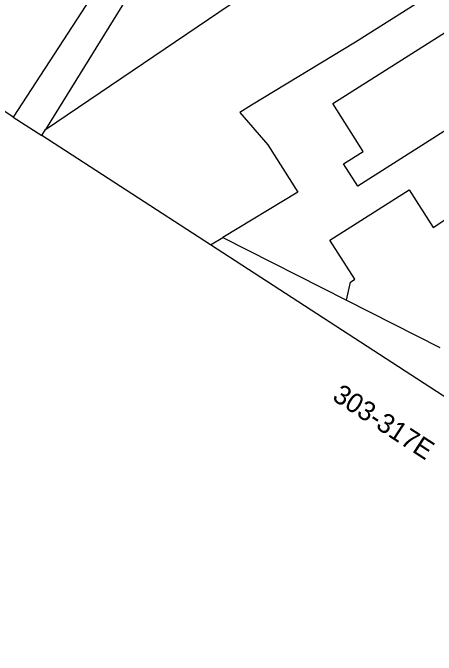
# Model space of a CAD drawing. Extents: x 159280 to 160375, y 384531 to 385872.
# Drawn here: x 160273.55 to 160295.32, y 384783.66 to 384816.74 of the extents above; entities that cross this region are included whole.
import ezdxf

# ---------------------------------------------------------------- set-up
doc = ezdxf.new("R2010")
doc.units = 0
for name, color, linetype in [('IMGEO_Pand', 7, 'Continuous'), ('IMGEO_Pand_nummerreeks', 7, 'Continuous'), ('IMGEO_Voetpad_gesloten', 7, 'Continuous'), ('IMGEO_Voetpad_open', 7, 'Continuous')]:
    doc.layers.add(name, color=color, linetype=linetype)

msp = doc.modelspace()

# ---------------------------------------------------------------- linework, layer by layer
at = {"layer": 'IMGEO_Pand'}
for points in [[(160302.529, 384829.893), (160302.676, 384829.659), (160302.984, 384829.854), (160306.02, 384824.955), (160301.802, 384822.271), (160297.181, 384819.331), (160297.306, 384819.126), (160291.167, 384815.224), (160285.824, 384811.975), (160285.234, 384811.6), (160286.664, 384809.936), (160288.205, 384807.511), (160284.353, 384805.173)], [(160298.637, 384807.991), (160296.605, 384811.188), (160291.293, 384807.812), (160290.564, 384808.959), (160291.571, 384809.599), (160290.002, 384812.066), (160303.031, 384820.347), (160307.25, 384823.028), (160311.581, 384816.258)], [(160275.234, 384810.737), (160290.301, 384820.958)], [(160273.572, 384811.373), (160272.813, 384811.866), (160253.932, 384783.658), (160249.386, 384786.613)], [(160273.572, 384811.373), (160275.038, 384810.42)], [(160275.038, 384810.42), (160275.234, 384810.737)], [(160283.713, 384804.784), (160275.038, 384810.42)], [(160290.706, 384801.947), (160290.913, 384802.874), (160291.136, 384803.016), (160289.852, 384805.036), (160293.928, 384807.626), (160295.166, 384805.678), (160298.637, 384807.991)], [(160283.713, 384804.784), (160284.353, 384805.173)], [(160304.027, 384791.584), (160283.713, 384804.784)], [(160290.706, 384801.947), (160295.513, 384799.507)]]:
    msp.add_lwpolyline(points, dxfattribs=at)
at = {"layer": 'IMGEO_Voetpad_gesloten'}
msp.add_lwpolyline([(160284.353, 384805.173), (160290.706, 384801.947)], dxfattribs=at)
at = {"layer": 'IMGEO_Voetpad_open'}
for points in [[(160276.23, 384833.289), (160273.585, 384836.078), (160274.78, 384837.177), (160284.867, 384826.331), (160275.234, 384810.737)], [(160261.942, 384825.057), (160282.902, 384825.728), (160273.572, 384811.373)]]:
    msp.add_lwpolyline(points, dxfattribs=at)

# ---------------------------------------------------------------- texts
at = {"layer": 'IMGEO_Pand_nummerreeks'}
msp.add_text('303-317E', height=1, rotation=326.9862, dxfattribs=at).set_placement((160289.925, 384796.835))

doc.saveas('drawing.dxf')
